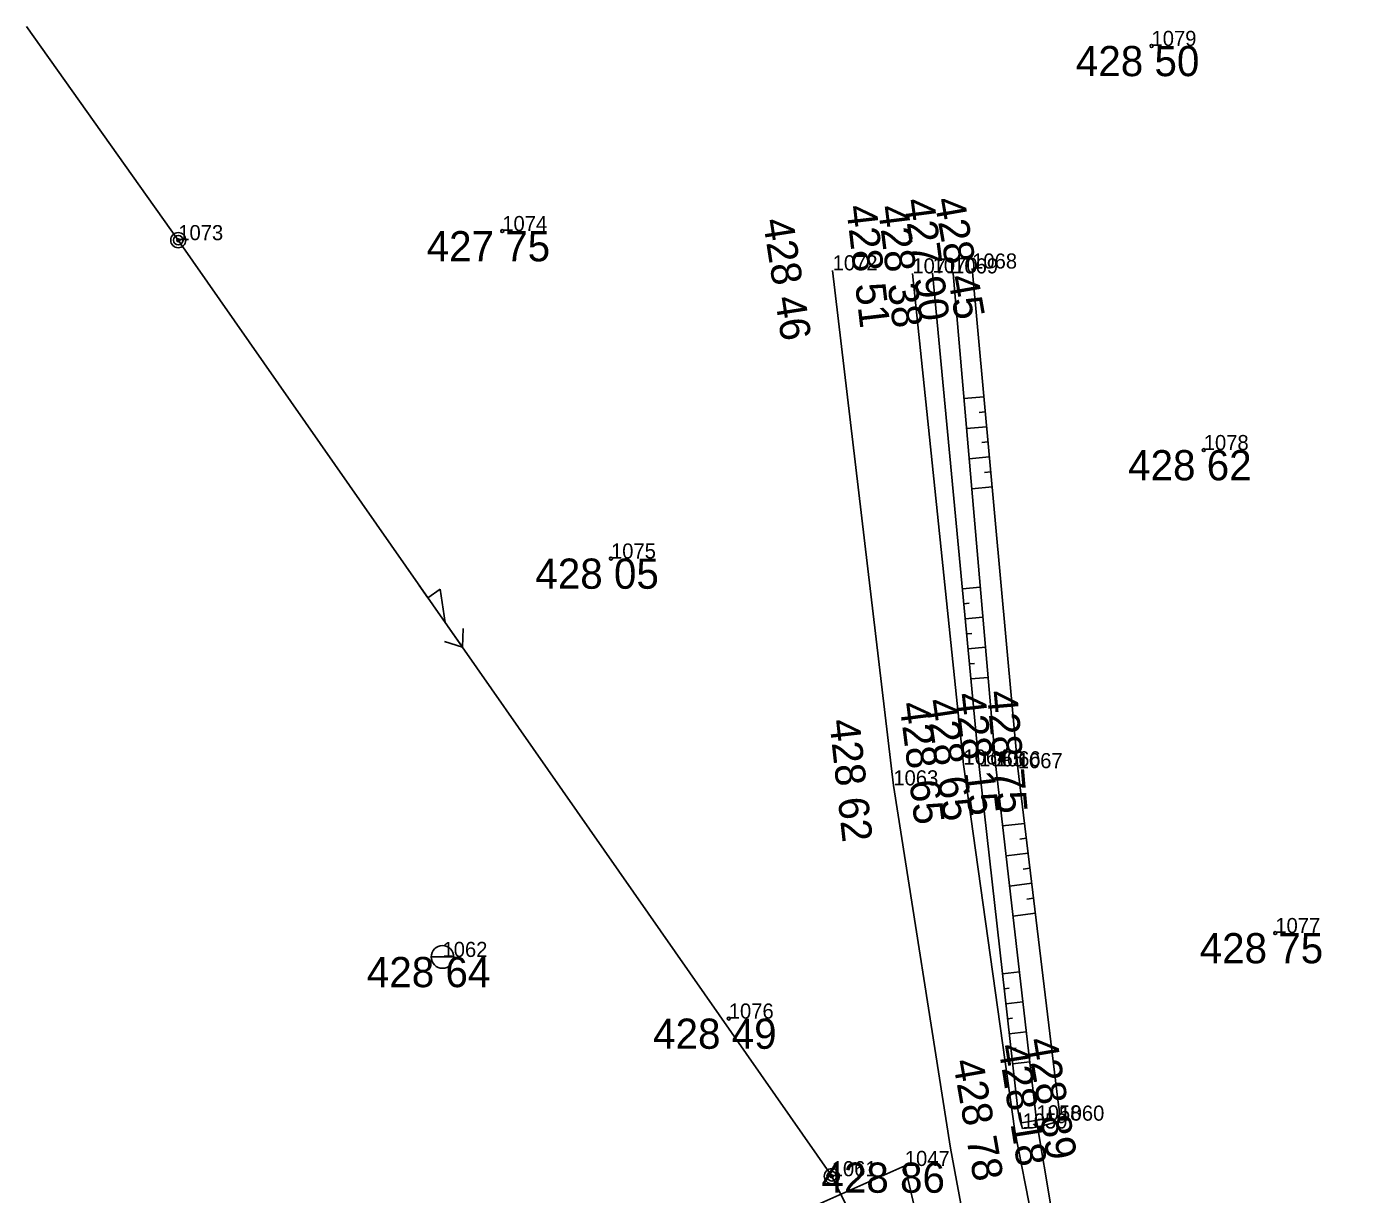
# Model space of a CAD drawing. Extents: x -559180 to -551373, y -1076947 to -1072071.
# Drawn here: x -554472.41 to -554428.44, y -1072657.48 to -1072618.82 of the extents above; entities that cross this region are included whole.
import ezdxf

# ---------------------------------------------------------------- set-up
doc = ezdxf.new("R2010")
doc.units = 0
for name, color, linetype in [('12_PLOTY', 7, 'Continuous'), ('17_KOMUNIKACE', 7, 'Continuous'), ('1_VODA_ZN', 7, 'Continuous'), ('20_EL_ZN', 7, 'Continuous'), ('26_SRAFY', 7, 'Continuous'), ('27_HRANA_PATA', 7, 'Continuous'), ('3_BODY', 7, 'Continuous'), ('40_KANAL_ZN', 7, 'Continuous'), ('6_VYSKY', 7, 'Continuous'), ('NNnadzemní', 7, 'Continuous')]:
    doc.layers.add(name, color=color, linetype=linetype)

# ---------------------------------------------------------------- blocks, each defined once
blk = doc.blocks.new('SLB')
at = {"layer": '20_EL_ZN'}
for radius in [0.25, 0.158, 0.05]:
    blk.add_circle((0, 0), radius, dxfattribs=at)
blk = doc.blocks.new('ST')
at = {"layer": '1_VODA_ZN'}
blk.add_line((-0.375, 0), (0.375, 0), dxfattribs=at)
blk.add_circle((0, 0), 0.375, dxfattribs=at)
blk = doc.blocks.new('SLDP')
at = {"layer": '20_EL_ZN'}
for radius in [0.25, 0.158, 0.05]:
    blk.add_circle((0, 0), radius, dxfattribs=at)
blk = doc.blocks.new('T')
at = {"layer": '6_VYSKY'}
blk.add_circle((0, 0), 0.05, dxfattribs=at)
blk = doc.blocks.new('VYUST')
at = {"layer": '40_KANAL_ZN'}
for p, q in [((-0.35, 0.5), (0, 0.5)), ((0, 0.5), (0, -0.5)), ((0, 0), (3, 0.001)), ((-0.35, -0.5), (0, -0.5))]:
    blk.add_line(p, q, dxfattribs=at)
blk = doc.blocks.new('POINT_DISPLAY')
blk.add_line((0, 0), (0, 0))
blk = doc.blocks.new('ELNN')
at = {"layer": '20_EL_ZN'}
for p, q in [((0.5, 0), (0.5, 0.5)), ((0.5, 0.5), (1.5, 0)), ((0, 0), (0.5, 0)), ((1.5, 0), (2.5, 0))]:
    blk.add_line(p, q, dxfattribs=at)
blk.add_lwpolyline([(2, 0.375), (2.5, 0), (2, -0.375)], dxfattribs=at)

msp = doc.modelspace()

# ---------------------------------------------------------------- linework, layer by layer
at = {"layer": '12_PLOTY'}
for p, q in [((-554456.78, -1072662.49), (-554443.33, -1072656.54)), ((-554443.33, -1072656.54), (-554442.09, -1072661.78))]:
    msp.add_line(p, q, dxfattribs=at)
at = {"layer": '17_KOMUNIKACE'}
for p, q in [((-554443.71, -1072643.94), (-554445.72, -1072626.89)), ((-554441.39, -1072643.25), (-554443.08, -1072626.99))]:
    msp.add_line(p, q, dxfattribs=at)
for points in [[(-554438.41, -1072661.5), (-554439.098, -1072658.351), (-554439.687, -1072655.377), (-554441.39, -1072643.25)], [(-554438.78, -1072670.82), (-554440.304, -1072664.097), (-554441.819, -1072655.955), (-554443.71, -1072643.94)]]:
    msp.add_lwpolyline(points, dxfattribs=at)
at = {"layer": '26_SRAFY'}
for p, q in [((-554441.372, -1072631.134), (-554440.713, -1072631.074)), ((-554440.866, -1072631.59), (-554440.667, -1072631.572)), ((-554441.286, -1072632.13), (-554440.622, -1072632.07)), ((-554440.776, -1072632.586), (-554440.576, -1072632.568)), ((-554441.2, -1072633.127), (-554440.531, -1072633.066)), ((-554440.687, -1072633.582), (-554440.485, -1072633.564)), ((-554441.114, -1072634.123), (-554440.44, -1072634.061)), ((-554440.833, -1072637.374), (-554441.424, -1072637.43)), ((-554441.201, -1072637.911), (-554441.377, -1072637.928)), ((-554440.747, -1072638.37), (-554441.33, -1072638.425)), ((-554441.11, -1072638.907), (-554441.283, -1072638.923)), ((-554440.661, -1072639.367), (-554441.237, -1072639.421)), ((-554441.018, -1072639.903), (-554441.19, -1072639.919)), ((-554440.575, -1072640.363), (-554441.143, -1072640.417)), ((-554440.093, -1072645.284), (-554439.368, -1072645.196)), ((-554439.526, -1072645.719), (-554439.308, -1072645.692)), ((-554439.978, -1072646.277), (-554439.248, -1072646.188)), ((-554439.408, -1072646.712), (-554439.188, -1072646.685)), ((-554439.864, -1072647.271), (-554439.127, -1072647.181)), ((-554439.289, -1072647.704), (-554439.067, -1072647.678)), ((-554439.749, -1072648.264), (-554439.007, -1072648.174)), ((-554439.537, -1072650.11), (-554440.097, -1072650.173)), ((-554439.873, -1072650.651), (-554440.041, -1072650.67)), ((-554439.422, -1072651.103), (-554439.985, -1072651.167)), ((-554439.76, -1072651.644), (-554439.929, -1072651.663)), ((-554439.308, -1072652.097), (-554439.873, -1072652.16)), ((-554439.647, -1072652.638), (-554439.817, -1072652.657)), ((-554439.193, -1072653.09), (-554439.761, -1072653.154))]:
    msp.add_line(p, q, dxfattribs=at)
at = {"layer": '27_HRANA_PATA'}
for p, q in [((-554440.87, -1072643.31), (-554442.41, -1072626.97)), ((-554440.32, -1072643.31), (-554441.73, -1072626.99)), ((-554439.59, -1072643.37), (-554441.1, -1072626.83)), ((-554438.97, -1072655.03), (-554440.32, -1072643.31))]:
    msp.add_line(p, q, dxfattribs=at)
for points in [[(-554439.43, -1072655.3), (-554439.527, -1072654.969), (-554439.59, -1072654.674), (-554440.87, -1072643.31)], [(-554438.21, -1072655.04), (-554438.222, -1072654.674), (-554438.257, -1072654.351), (-554439.59, -1072643.37)], [(-554439.43, -1072655.3), (-554439.043, -1072655.263), (-554438.776, -1072655.214), (-554438.446, -1072655.123), (-554438.21, -1072655.04)]]:
    msp.add_lwpolyline(points, dxfattribs=at)
at = {"layer": 'NNnadzemní'}
for p, q in [((-554467.39, -1072625.89), (-554472.414, -1072618.818)), ((-554445.75, -1072656.88), (-554467.39, -1072625.89)), ((-554428.44, -1072691.35), (-554445.75, -1072656.88))]:
    msp.add_line(p, q, dxfattribs=at)

# ---------------------------------------------------------------- block references
at = {"layer": '1_VODA_ZN'}
for name, p in [('POINT_DISPLAY', (-554435.16, -1072619.46)), ('POINT_DISPLAY', (-554456.66, -1072625.59)), ('POINT_DISPLAY', (-554467.39, -1072625.89)), ('POINT_DISPLAY', (-554445.72, -1072626.89)), ('POINT_DISPLAY', (-554443.08, -1072626.99)), ('POINT_DISPLAY', (-554442.41, -1072626.97)), ('POINT_DISPLAY', (-554441.73, -1072626.99)), ('POINT_DISPLAY', (-554441.1, -1072626.83)), ('POINT_DISPLAY', (-554433.43, -1072632.84)), ('POINT_DISPLAY', (-554453.06, -1072636.43)), ('POINT_DISPLAY', (-554441.39, -1072643.25)), ('POINT_DISPLAY', (-554440.87, -1072643.31)), ('POINT_DISPLAY', (-554440.32, -1072643.31)), ('POINT_DISPLAY', (-554439.59, -1072643.37)), ('POINT_DISPLAY', (-554443.71, -1072643.94)), ('POINT_DISPLAY', (-554431.06, -1072648.83)), ('ST', (-554458.64, -1072649.62)), ('POINT_DISPLAY', (-554458.64, -1072649.62)), ('POINT_DISPLAY', (-554449.16, -1072651.66)), ('POINT_DISPLAY', (-554438.97, -1072655.03)), ('POINT_DISPLAY', (-554438.21, -1072655.04)), ('POINT_DISPLAY', (-554439.43, -1072655.3)), ('POINT_DISPLAY', (-554445.75, -1072656.88)), ('POINT_DISPLAY', (-554443.33, -1072656.54))]:
    msp.add_blockref(name, p, dxfattribs=at)
at = {"layer": '20_EL_ZN'}
for name, p in [('SLDP', (-554467.39, -1072625.89)), ('SLB', (-554445.75, -1072656.88))]:
    msp.add_blockref(name, p, dxfattribs=at)
at = {"layer": '20_EL_ZN', "xscale": 1.0000016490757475, "yscale": 1.0000016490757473, "rotation": -55.07377076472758}
msp.add_blockref('ELNN', (-554459.411, -1072637.317), dxfattribs=at)
at = {"layer": '40_KANAL_ZN', "xscale": 0.9999993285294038, "yscale": 0.9999993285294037, "rotation": -80.57022373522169}
msp.add_blockref('VYUST', (-554438.97, -1072655.03), dxfattribs=at)
at = {"layer": '6_VYSKY'}
for p in [(-554435.16, -1072619.46), (-554435.16, -1072619.46), (-554456.66, -1072625.59), (-554456.66, -1072625.59), (-554433.43, -1072632.84), (-554433.43, -1072632.84), (-554453.06, -1072636.43), (-554453.06, -1072636.43), (-554431.06, -1072648.83), (-554431.06, -1072648.83), (-554449.16, -1072651.66), (-554449.16, -1072651.66)]:
    msp.add_blockref('T', p, dxfattribs=at)

# ---------------------------------------------------------------- texts
at = {"layer": '3_BODY'}
for s, p in [('1079', (-554435.16, -1072619.46)), ('1074', (-554456.66, -1072625.59)), ('1073', (-554467.39, -1072625.89)), ('1072', (-554445.72, -1072626.89)), ('1071', (-554443.08, -1072626.99)), ('1070', (-554442.41, -1072626.97)), ('1069', (-554441.73, -1072626.99)), ('1068', (-554441.1, -1072626.83)), ('1078', (-554433.43, -1072632.84)), ('1075', (-554453.06, -1072636.43)), ('1064', (-554441.39, -1072643.25)), ('1065', (-554440.87, -1072643.31)), ('1066', (-554440.32, -1072643.31)), ('1067', (-554439.59, -1072643.37)), ('1063', (-554443.71, -1072643.94)), ('1077', (-554431.06, -1072648.83)), ('1062', (-554458.64, -1072649.62)), ('1076', (-554449.16, -1072651.66)), ('1058', (-554438.97, -1072655.03)), ('1060', (-554438.21, -1072655.04)), ('1059', (-554439.43, -1072655.3)), ('1061', (-554445.75, -1072656.88)), ('1047', (-554443.33, -1072656.54))]:
    msp.add_text(s, height=0.5, dxfattribs=at).set_placement(p)
at = {"layer": '6_VYSKY'}
for s, p in [('428 50', (-554437.665, -1072620.46)), ('427 75', (-554459.165, -1072626.59)), ('428 62', (-554435.935, -1072633.84)), ('428 05', (-554455.565, -1072637.43)), ('428 75', (-554433.565, -1072649.83)), ('428 64', (-554461.145, -1072650.62)), ('428 49', (-554451.665, -1072652.66)), ('428 86', (-554446.091, -1072657.426))]:
    msp.add_text(s, height=1, dxfattribs=at).set_placement(p)
for s, rotation, p in [('428 51', 276.6175, (-554445.274, -1072624.77)), ('428 38', 277.1694, (-554444.223, -1072624.781)), ('427 90', 277.4759, (-554443.364, -1072624.559)), ('428 45', 279.999, (-554442.359, -1072624.547)), ('428 46', 278.8302, (-554448.034, -1072625.23)), ('428 15', 276.7551, (-554441.674, -1072640.919)), ('428 75', 275.0967, (-554440.614, -1072640.833)), ('428 65', 277.2851, (-554443.512, -1072641.225)), ('428 65', 278.4923, (-554442.636, -1072641.129)), ('428 62', 276.2795, (-554445.833, -1072641.79)), ('428 89', 279.7342, (-554439.294, -1072652.365)), ('428 18', 279.0424, (-554440.241, -1072652.564)), ('428 78', 279.9455, (-554441.742, -1072653.072))]:
    msp.add_text(s, height=1, rotation=rotation, dxfattribs=at).set_placement(p)

doc.saveas('drawing.dxf')
